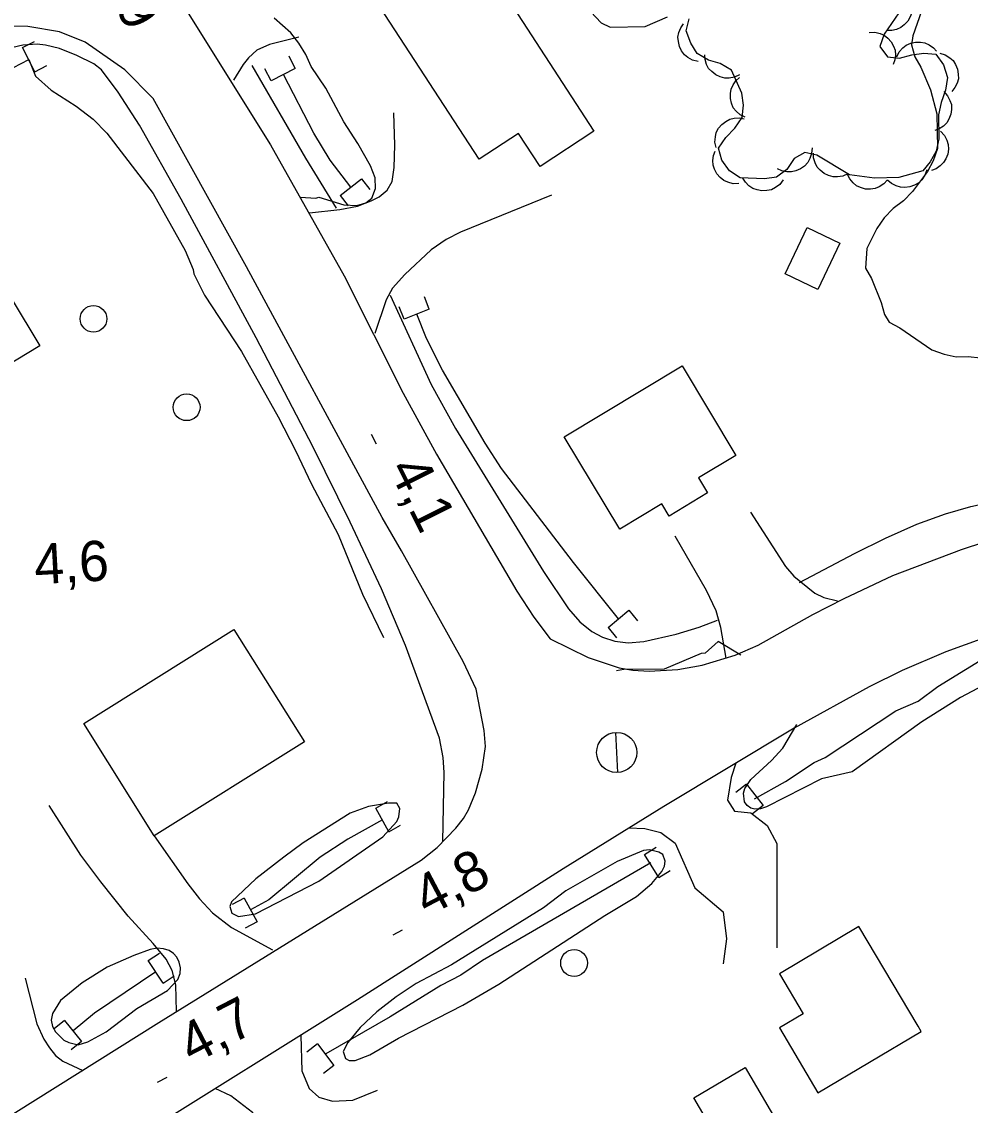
# Model space of a CAD drawing. Extents: x 336540 to 340074, y 5572036 to 5573747.
# Drawn here: x 338518.3 to 338589.1, y 5572821.8 to 5572902.7 of the extents above; entities that cross this region are included whole.
import ezdxf

# ---------------------------------------------------------------- set-up
doc = ezdxf.new("R2010")
doc.units = 0
for name, color, linetype in [('Niveau 19', 7, 'Continuous'), ('Niveau 2', 7, 'Continuous'), ('Niveau 21', 7, 'Continuous'), ('Niveau 26', 7, 'Continuous'), ('Niveau 3', 7, 'Continuous'), ('Niveau 31', 7, 'Continuous'), ('Niveau 36', 7, 'Continuous'), ('Niveau 4', 7, 'Continuous'), ('Niveau 44', 7, 'Continuous')]:
    doc.layers.add(name, color=color, linetype=linetype)

msp = doc.modelspace()

# ---------------------------------------------------------------- linework, layer by layer
at = {"layer": 'Niveau 19'}
for points in [[(338538.96, 5572901.57), (338536.78, 5572901.03), (338535.84, 5572900.59), (338535.21, 5572900.02), (338534.81, 5572899.54), (338534.08, 5572898.36)], [(338539.76, 5572888.46), (338542.04, 5572888.7), (338543.34, 5572888.95), (338544.36, 5572889.34), (338544.96, 5572889.66), (338545.56, 5572890.14), (338545.94, 5572890.79), (338546.08, 5572891.84), (338546.14, 5572893.5), (338546.05, 5572895.93)], [(338557.83, 5572889.77), (338551.05, 5572887.02), (338549.97, 5572886.47), (338548.85, 5572885.68), (338546.89, 5572883.86), (338545.95, 5572882.82), (338545.48, 5572881.95), (338544.65, 5572879.45)], [(338572.69, 5572866.11), (338575.32, 5572862.04), (338575.92, 5572861.32), (338577.51, 5572860.07), (338578.18, 5572859.74), (338579.19, 5572859.48)], [(338570.88, 5572855.2), (338570.49, 5572857.5), (338570.12, 5572858.74), (338569.4, 5572860.25), (338567.08, 5572864.32)], [(338571.59, 5572847.38), (338571.24, 5572846.31), (338570.97, 5572844.61), (338571.5, 5572843.79), (338572.71, 5572843.66), (338573.94, 5572842.71), (338574.66, 5572841.38), (338574.65, 5572833.58)], [(338529.84, 5572828.84), (338529.79, 5572830.83), (338529.5, 5572831.88), (338529.05, 5572832.74), (338528.1, 5572833.91), (338526.22, 5572835.95), (338524.17, 5572838.52), (338522.7, 5572840.51), (338520.32, 5572844.21)], [(338528.17, 5572841.94), (338530.67, 5572838.35), (338531.56, 5572837.23), (338532.52, 5572836.2), (338533.93, 5572835.09), (338536.99, 5572833.43)], [(338563.59, 5572842.53), (338564.8, 5572842.48), (338566, 5572842.19), (338567.06, 5572841.39), (338568.54, 5572838.06), (338570.65, 5572836.28), (338570.91, 5572834.26), (338570.65, 5572832.38)], [(338518.54, 5572831.33), (338519.4, 5572827.91), (338519.93, 5572826.77), (338520.34, 5572826.11), (338520.8, 5572825.55), (338521.34, 5572825.13), (338522.84, 5572824.43)], [(338539.12, 5572827.03), (338539.19, 5572824.4), (338539.75, 5572823.08), (338540.46, 5572822.43), (338541.48, 5572822.13), (338543, 5572822.2), (338544.83, 5572822.96)], [(338542.12, 5572812.15), (338539.45, 5572816.38), (338536.08, 5572820.73), (338535.51, 5572821.28), (338533.89, 5572822.53), (338532.72, 5572823.09)]]:
    msp.add_lwpolyline(points, dxfattribs=at)
at = {"layer": 'Niveau 2'}
for points in [[(338560.39, 5572903.86), (338561.54, 5572902.64), (338562.22, 5572902.32), (338564.82, 5572902.37), (338566.5, 5572903.09)], [(338585.46, 5572903.5), (338584.82, 5572901.68), (338584.72, 5572901), (338584.96, 5572900.1), (338585.42, 5572899.32), (338586.13, 5572897.64), (338586.61, 5572895.84), (338586.66, 5572893.25), (338586.33, 5572892.34), (338585.9, 5572891.54), (338584.79, 5572890.05), (338584.13, 5572889.35), (338583.35, 5572888.77), (338582.68, 5572888.08), (338582.13, 5572887.28), (338581.37, 5572885.79), (338581.28, 5572884.32), (338581.74, 5572883.54), (338582.45, 5572881.75), (338582.69, 5572880.86), (338583.04, 5572880.3), (338583.84, 5572879.86), (338586.24, 5572878.22), (338587.15, 5572877.9), (338588.06, 5572877.7), (338588.96, 5572877.72), (338589.86, 5572877.62)], [(338539.09, 5572889.63), (338540.23, 5572889.56), (338540.46, 5572889.62), (338542.33, 5572889.04), (338543.29, 5572889), (338543.97, 5572889.19), (338544.41, 5572889.54), (338544.68, 5572890.28), (338544.67, 5572891.07), (338544.31, 5572891.96), (338543.38, 5572893.63), (338542.33, 5572895.25), (338540.99, 5572897.76), (338539.89, 5572899.37), (338539.48, 5572900.27), (338538.96, 5572901.11), (338538.38, 5572901.88), (338537.12, 5572902.99)], [(338571.98, 5572855.43), (338570.29, 5572856.46), (338569.3, 5572855.58), (338569, 5572855.55), (338566.25, 5572854.39), (338563.23, 5572854.36), (338562.69, 5572854.27)], [(338590.5, 5572853.38), (338588.38, 5572852.26), (338585.48, 5572850.45), (338580.28, 5572846.72), (338577.99, 5572846.21), (338573.9, 5572844.12), (338573.43, 5572843.96), (338573.03, 5572843.93), (338572.71, 5572844.01), (338572.44, 5572844.21), (338572.24, 5572844.49), (338572.16, 5572845.13), (338572.26, 5572845.48), (338572.71, 5572846.16), (338574.26, 5572847.57), (338575.12, 5572848.48), (338576.15, 5572850.26)], [(338540.45, 5572838.56), (338545.24, 5572841.86), (338546.28, 5572843.01), (338546.44, 5572843.35), (338546.52, 5572843.98), (338546.29, 5572844.39), (338545.66, 5572844.39), (338544.17, 5572844.13), (338542.79, 5572843.63), (338539.28, 5572841.42), (338537.84, 5572840.36), (338535.75, 5572838.73), (338533.93, 5572837.01), (338533.81, 5572836.66), (338533.96, 5572836.18), (338534.47, 5572835.92), (338535.72, 5572836.12), (338540.45, 5572838.56)], [(338550.37, 5572832.31), (338547.72, 5572830.91), (338546.23, 5572829.93), (338544.78, 5572828.8), (338543.54, 5572827.63), (338542.63, 5572826.51), (338542.28, 5572825.84), (338542.45, 5572825.32), (338542.73, 5572825.18), (338543.17, 5572825.18), (338544.26, 5572825.6), (338546.41, 5572826.85), (338551.22, 5572829.31), (338553.91, 5572830.88), (338561.82, 5572836), (338564.17, 5572837.42), (338565.33, 5572838.38), (338566.07, 5572839.28), (338566.27, 5572839.69), (338566.33, 5572840.06), (338566.14, 5572840.56), (338565.84, 5572840.72), (338565.14, 5572840.9), (338564.7, 5572840.86), (338562.74, 5572840.04), (338558.91, 5572837.83), (338557.24, 5572836.57), (338550.37, 5572832.31)], [(338526.88, 5572829.06), (338529.15, 5572830.39), (338529.92, 5572831.21), (338530.1, 5572831.66), (338530.12, 5572832.1), (338530.03, 5572832.52), (338529.86, 5572832.88), (338529.61, 5572833.16), (338529.28, 5572833.38), (338528.86, 5572833.52), (338528.4, 5572833.55), (338527.87, 5572833.45), (338526.64, 5572833), (338524.66, 5572832.13), (338522.8, 5572830.97), (338521.17, 5572829.64), (338520.56, 5572828.67), (338520.48, 5572828.18), (338520.58, 5572827.72), (338520.79, 5572827.32), (338521.41, 5572826.69), (338521.79, 5572826.51), (338522.49, 5572826.35), (338523.2, 5572826.57), (338524.59, 5572827.32), (338526.88, 5572829.06)]]:
    msp.add_lwpolyline(points, dxfattribs=at)
at = {"layer": 'Niveau 21'}
for points in [[(338523.06, 5572914.42), (338526.08, 5572910.75), (338527.12, 5572909.33), (338530.08, 5572904.37), (338536.86, 5572893.53), (338542.34, 5572883.76), (338546.75, 5572874.98), (338549.24, 5572870.43), (338555.24, 5572860.2), (338556.51, 5572858.26), (338557.74, 5572856.66)], [(338552.2, 5572852.9), (338551.23, 5572854.95), (338546.64, 5572863.23), (338545.19, 5572865.7), (338535.07, 5572884.43), (338528.09, 5572897), (338525.97, 5572899.12), (338523, 5572901.2), (338521.1, 5572901.96), (338518.72, 5572902.36), (338515.51, 5572902.38)], [(338549.71, 5572841.53), (338549.82, 5572846.66), (338549.75, 5572847.79), (338549.47, 5572849.23), (338546.94, 5572856.15), (338545.15, 5572860.39), (338542.81, 5572865.37), (338540.02, 5572871.01), (338535.78, 5572879.12), (338530.19, 5572889.48), (338527.07, 5572895.01), (338525.47, 5572897.45), (338524.22, 5572899.12), (338523.65, 5572899.57), (338522.38, 5572900.19), (338521.1, 5572900.71), (338520.06, 5572900.98), (338519.43, 5572901.04), (338518.35, 5572900.96), (338515.45, 5572900.31), (338513.91, 5572899.64), (338511.53, 5572898.37), (338498.9, 5572891.03)], [(338535.45, 5572899.46), (338539.46, 5572892.54), (338541.76, 5572888.79)], [(338545.79, 5572882.3), (338548.86, 5572875.65), (338550.67, 5572872.36), (338557.24, 5572861.69), (338559.11, 5572858.89), (338559.94, 5572857.92), (338560.84, 5572857.21), (338561.65, 5572856.78), (338562.57, 5572856.47), (338563.56, 5572856.36), (338564.74, 5572856.44), (338567.15, 5572857), (338568.85, 5572857.52), (338570.22, 5572858.04)], [(338576.35, 5572860.86), (338580.45, 5572863.03), (338582.77, 5572864.16), (338585.12, 5572865.2), (338587.25, 5572865.99), (338589.14, 5572866.54), (338592.64, 5572867.3), (338597.27, 5572868.13), (338599.55, 5572868.38)], [(338557.74, 5572856.66), (338560.58, 5572855.26), (338562.89, 5572854.48), (338563.91, 5572854.3), (338565.12, 5572854.24), (338567.27, 5572854.36), (338569.09, 5572854.68), (338571.55, 5572855.44), (338573.26, 5572856.19), (338577.35, 5572858.47), (338579.68, 5572859.67), (338583.33, 5572861.39), (338588.44, 5572863.33), (338590.2, 5572863.9)], [(338593.33, 5572857.87), (338587.28, 5572855.67), (338584.01, 5572854.28), (338581.56, 5572853.08), (338575.96, 5572849.98), (338566.22, 5572844.14), (338558.7, 5572839.48), (338543.36, 5572829.71), (338526.69, 5572819.3), (338511.98, 5572809.81)], [(338408.78, 5572753.39), (338421.77, 5572761.43), (338468.35, 5572790.7), (338490.18, 5572804), (338528.51, 5572828.01), (338548.09, 5572840.13), (338549.29, 5572841.07), (338550.7, 5572842.51), (338551.26, 5572843.25), (338551.63, 5572843.89), (338552.17, 5572845.16), (338552.66, 5572846.93), (338552.9, 5572848.61), (338552.81, 5572849.82), (338552.2, 5572852.9)]]:
    msp.add_lwpolyline(points, dxfattribs=at)
at = {"layer": 'Niveau 26'}
for p, q in [((338518.34, 5572900.79), (338519.23, 5572901.25)), ((338519.26, 5572898.99), (338518.34, 5572900.79)), ((338538.7, 5572899.24), (338538.24, 5572900.14)), ((338519.26, 5572898.99), (338520.15, 5572899.45)), ((338536.9, 5572898.32), (338536.44, 5572899.21)), ((338538.7, 5572899.24), (338536.9, 5572898.32)), ((338542.05, 5572889.76), (338543.65, 5572891)), ((338543.65, 5572891), (338544.26, 5572890.2)), ((338542.05, 5572889.76), (338542.66, 5572888.97)), ((338548.71, 5572881.25), (338548.34, 5572882.19)), ((338546.83, 5572880.51), (338546.46, 5572881.44)), ((338548.71, 5572881.25), (338546.83, 5572880.51)), ((338562.06, 5572857.5), (338563.62, 5572858.78)), ((338563.62, 5572858.78), (338564.26, 5572858)), ((338562.06, 5572857.5), (338562.69, 5572856.72)), ((338572.4, 5572845.8), (338571.61, 5572845.19)), ((338572.4, 5572845.8), (338573.63, 5572844.2)), ((338544.71, 5572844.01), (338545.59, 5572844.5)), ((338545.69, 5572842.25), (338544.71, 5572844.01)), ((338573.63, 5572844.2), (338572.84, 5572843.59)), ((338545.69, 5572842.25), (338546.57, 5572842.73)), ((338564.79, 5572840.56), (338565.65, 5572841.09)), ((338565.85, 5572838.84), (338564.79, 5572840.56)), ((338565.85, 5572838.84), (338566.7, 5572839.36)), ((338534.88, 5572837.3), (338534, 5572836.82)), ((338534.88, 5572837.3), (338535.85, 5572835.53)), ((338535.85, 5572835.53), (338534.97, 5572835.05)), ((338527.71, 5572832.63), (338528.55, 5572833.19)), ((338528.83, 5572830.95), (338527.71, 5572832.63)), ((338528.83, 5572830.95), (338529.66, 5572831.5)), ((338521.47, 5572828.16), (338520.69, 5572827.53)), ((338521.47, 5572828.16), (338522.75, 5572826.6)), ((338522.75, 5572826.6), (338521.97, 5572825.96)), ((338540.36, 5572826.41), (338539.57, 5572825.8)), ((338540.36, 5572826.41), (338541.59, 5572824.81)), ((338541.59, 5572824.81), (338540.8, 5572824.2))]:
    msp.add_line(p, q, dxfattribs=at)
at = {"layer": 'Niveau 3'}
for p, q in [((338544.37, 5572871.94), (338544.73, 5572871.21)), ((338546.01, 5572834.55), (338546.71, 5572834.92)), ((338528.42, 5572823.55), (338529.13, 5572823.92))]:
    msp.add_line(p, q, dxfattribs=at)
at = {"layer": 'Niveau 31'}
for points in [[(338552.43, 5572892.45), (338545.02, 5572903.84), (338552, 5572908.38), (338561, 5572894.54), (338556.98, 5572891.92), (338555.38, 5572894.37), (338552.43, 5572892.45)], [(338579.37, 5572886.18), (338577.72, 5572882.74), (338575.28, 5572883.91), (338576.93, 5572887.35), (338579.37, 5572886.18)], [(338503.79, 5572878.49), (338515.4, 5572885.51), (338519.63, 5572878.52), (338505.35, 5572869.89), (338502.94, 5572873.87), (338505.61, 5572875.48), (338503.79, 5572878.49)], [(338558.79, 5572871.74), (338567.59, 5572877.02), (338571.59, 5572870.35), (338568.8, 5572868.68), (338569.49, 5572867.54), (338566.61, 5572865.81), (338566.07, 5572866.72), (338562.93, 5572864.84), (338558.79, 5572871.74)], [(338522.91, 5572850.33), (338534.12, 5572857.36), (338539.38, 5572848.97), (338528.17, 5572841.94), (338522.91, 5572850.33)], [(338585.22, 5572827.73), (338580.79, 5572835.17), (338574.85, 5572831.63), (338576.62, 5572828.65), (338574.86, 5572827.61), (338577.72, 5572822.77), (338585.45, 5572827.33), (338585.22, 5572827.73)], [(338571.17, 5572817.75), (338568.46, 5572822.39), (338572.3, 5572824.64), (338575.02, 5572820.01), (338571.17, 5572817.75)]]:
    msp.add_lwpolyline(points, dxfattribs=at)
at = {"layer": 'Niveau 36'}
msp.add_line((338562.78, 5572846.66), (338562.63, 5572849.65), dxfattribs=at)
for centre, radius in [((338523.632, 5572880.541), 1), ((338530.589, 5572873.941), 1), ((338562.704, 5572848.168), 1.5), ((338559.519, 5572832.451), 1)]:
    msp.add_circle(centre, radius, dxfattribs=at)
at = {"layer": 'Niveau 4'}
for points in [[(338517.09, 5572899.01), (338518.81, 5572899.89), (338519.31, 5572898.65), (338520.48, 5572897.62), (338522.33, 5572896.41), (338523.61, 5572895.45), (338524.63, 5572894.41), (338528.1, 5572889.89), (338530.47, 5572885.63), (338531.07, 5572884.23), (338531.13, 5572883.91), (338531.93, 5572882.31), (338534.68, 5572878.1), (338537.42, 5572873.22), (338538.73, 5572870.72), (338539.91, 5572868.2), (338541.9, 5572864.44), (338543.71, 5572859.99), (338545.29, 5572856.75)], [(338542.85, 5572890.38), (338541.3, 5572892.39), (338540.08, 5572894.39), (338537.81, 5572898.79)], [(338562.84, 5572858.14), (338559.47, 5572862.36), (338554.09, 5572869.36), (338552.89, 5572871.25), (338549.7, 5572876.7), (338548.5, 5572879.07), (338547.78, 5572880.89)], [(338572.99, 5572844.7), (338575.32, 5572845.99), (338577.44, 5572847.43), (338578.27, 5572847.8), (338583.54, 5572851.27), (338585.21, 5572852), (338586.69, 5572853.09), (338590.81, 5572855.64)], [(338545.21, 5572843.13), (338542.62, 5572841.7), (338540.55, 5572840.34), (338536.72, 5572837.17), (338535.37, 5572836.43)], [(338565.25, 5572839.94), (338552.69, 5572832.63), (338551.06, 5572831.53), (338549.57, 5572830.78), (338545.78, 5572828.43), (338540.98, 5572825.67)], [(338528.28, 5572831.79), (338523.71, 5572828.7), (338522.11, 5572827.39)]]:
    msp.add_lwpolyline(points, dxfattribs=at)
at = {"layer": 'Niveau 44'}
for points in [[(338584.57, 5572904.54), (338584.72, 5572904.16), (338584.76, 5572903.75), (338584.74, 5572903.42), (338584.62, 5572903.09), (338584.44, 5572902.77), (338584.17, 5572902.49), (338583.92, 5572902.28), (338583.6, 5572902.15), (338583.24, 5572902.07), (338582.88, 5572902.07)], [(338583.78, 5572903.39), (338582.68, 5572901.78), (338582.35, 5572900.87), (338582.93, 5572900.1), (338583.83, 5572900), (338584.73, 5572900.25), (338585.63, 5572900.38)], [(338568.78, 5572899.76), (338568.37, 5572899.86), (338568.02, 5572900.06), (338567.76, 5572900.26), (338567.55, 5572900.54), (338567.39, 5572900.87), (338567.31, 5572901.25), (338567.28, 5572901.57), (338567.35, 5572901.92), (338567.49, 5572902.26), (338567.69, 5572902.56)], [(338585.63, 5572900.38), (338586.54, 5572900.29), (338587.11, 5572899.51), (338587.41, 5572898.56), (338587.26, 5572897.6), (338586.94, 5572896.69), (338586.73, 5572895.78), (338586.76, 5572893.97), (338586.55, 5572893.07), (338586.11, 5572892.27), (338585.56, 5572891.58), (338583.76, 5572891.09), (338581.96, 5572891.05), (338580.09, 5572891.29), (338577.64, 5572892.76), (338576.74, 5572892.97), (338575.96, 5572892.5), (338575.41, 5572891.7), (338574.63, 5572891.12), (338573.73, 5572890.98), (338571.92, 5572891.06), (338571.12, 5572891.6), (338570.55, 5572892.38), (338570.3, 5572893.28), (338570.85, 5572894.08), (338571.52, 5572894.77), (338572.07, 5572895.57), (338572.17, 5572896.48), (338572.04, 5572897.38), (338571.27, 5572899.11), (338570.42, 5572899.6), (338569.57, 5572899.86), (338568.71, 5572900.35), (338568.25, 5572901.13), (338567.9, 5572902.03), (338568.11, 5572902.93)], [(338581.56, 5572901.92), (338581.98, 5572901.94), (338582.37, 5572901.84), (338582.68, 5572901.72), (338582.95, 5572901.5), (338583.2, 5572901.23), (338583.38, 5572900.89), (338583.5, 5572900.59), (338583.52, 5572900.23), (338583.48, 5572899.87), (338583.36, 5572899.52)], [(338583.62, 5572900.09), (338583.8, 5572900.47), (338584.08, 5572900.76), (338584.33, 5572900.97), (338584.66, 5572901.11), (338585.02, 5572901.2), (338585.4, 5572901.19), (338585.72, 5572901.15), (338586.04, 5572901), (338586.35, 5572900.78), (338586.59, 5572900.52)], [(338571.88, 5572898.76), (338571.5, 5572898.58), (338571.1, 5572898.51), (338570.77, 5572898.5), (338570.43, 5572898.6), (338570.1, 5572898.75), (338569.8, 5572899), (338569.57, 5572899.23), (338569.41, 5572899.54), (338569.3, 5572899.9), (338569.28, 5572900.26)], [(338586.84, 5572900.38), (338587.24, 5572900.26), (338587.58, 5572900.03), (338587.82, 5572899.82), (338588.01, 5572899.52), (338588.15, 5572899.18), (338588.21, 5572898.8), (338588.22, 5572898.47), (338588.12, 5572898.13), (338587.96, 5572897.8), (338587.74, 5572897.52)], [(338572.3, 5572895.59), (338571.92, 5572895.77), (338571.62, 5572896.05), (338571.41, 5572896.3), (338571.28, 5572896.63), (338571.19, 5572896.99), (338571.2, 5572897.37), (338571.24, 5572897.69), (338571.39, 5572898.01), (338571.6, 5572898.32), (338571.87, 5572898.56)], [(338587.13, 5572897.51), (338587.41, 5572897.2), (338587.59, 5572896.84), (338587.7, 5572896.53), (338587.71, 5572896.17), (338587.66, 5572895.81), (338587.51, 5572895.45), (338587.35, 5572895.17), (338587.1, 5572894.93), (338586.79, 5572894.72), (338586.45, 5572894.59)], [(338570.12, 5572893.33), (338570.03, 5572893.74), (338570.07, 5572894.14), (338570.14, 5572894.46), (338570.31, 5572894.77), (338570.55, 5572895.06), (338570.86, 5572895.28), (338571.14, 5572895.45), (338571.48, 5572895.52), (338571.85, 5572895.54), (338572.21, 5572895.48)], [(338586.89, 5572894.54), (338587.18, 5572894.23), (338587.35, 5572893.87), (338587.46, 5572893.55), (338587.47, 5572893.2), (338587.42, 5572892.84), (338587.27, 5572892.48), (338587.11, 5572892.2), (338586.85, 5572891.96), (338586.55, 5572891.75), (338586.21, 5572891.62)], [(338571.82, 5572890.65), (338571.4, 5572890.63), (338571.01, 5572890.74), (338570.7, 5572890.86), (338570.43, 5572891.08), (338570.18, 5572891.36), (338570.01, 5572891.71), (338569.9, 5572892.01), (338569.88, 5572892.36), (338569.92, 5572892.73), (338570.05, 5572893.07)], [(338577.29, 5572893.3), (338577.26, 5572892.88), (338577.13, 5572892.5), (338576.97, 5572892.21), (338576.73, 5572891.95), (338576.43, 5572891.74), (338576.07, 5572891.6), (338575.76, 5572891.51), (338575.41, 5572891.52), (338575.04, 5572891.6), (338574.72, 5572891.75)], [(338579.97, 5572891.36), (338579.59, 5572891.19), (338579.19, 5572891.13), (338578.86, 5572891.13), (338578.52, 5572891.23), (338578.19, 5572891.39), (338577.89, 5572891.64), (338577.67, 5572891.87), (338577.52, 5572892.19), (338577.41, 5572892.55), (338577.39, 5572892.91)], [(338582.92, 5572890.93), (338582.65, 5572890.61), (338582.3, 5572890.4), (338582, 5572890.26), (338581.65, 5572890.22), (338581.28, 5572890.23), (338580.92, 5572890.35), (338580.62, 5572890.47), (338580.35, 5572890.7), (338580.11, 5572890.99), (338579.95, 5572891.31)], [(338585.86, 5572891.66), (338585.72, 5572891.26), (338585.48, 5572890.93), (338585.26, 5572890.69), (338584.95, 5572890.52), (338584.6, 5572890.39), (338584.22, 5572890.35), (338583.9, 5572890.36), (338583.56, 5572890.47), (338583.23, 5572890.64), (338582.96, 5572890.87)], [(338575.13, 5572890.92), (338574.88, 5572890.58), (338574.56, 5572890.34), (338574.27, 5572890.18), (338573.92, 5572890.11), (338573.55, 5572890.09), (338573.18, 5572890.17), (338572.87, 5572890.27), (338572.58, 5572890.48), (338572.32, 5572890.74), (338572.13, 5572891.05)]]:
    msp.add_lwpolyline(points, dxfattribs=at)

# ---------------------------------------------------------------- texts
at = {"layer": 'Niveau 3'}
for s, height, rotation, p in [('3,9    ', 3, 300.03232, (338523.53, 5572906.67)), ('4,1    ', 3, 296.67574, (338545.62, 5572869.34)), ('4,6    ', 3, 3.11821, (338519.28, 5572860.72)), ('4,8    ', 3, 27.82995, (338548.56, 5572835.87)), ('4,7    ', 2.9999, 27.4235, (338531, 5572824.84))]:
    msp.add_text(s, height=height, rotation=rotation, dxfattribs=at).set_placement(p)

doc.saveas('drawing.dxf')
